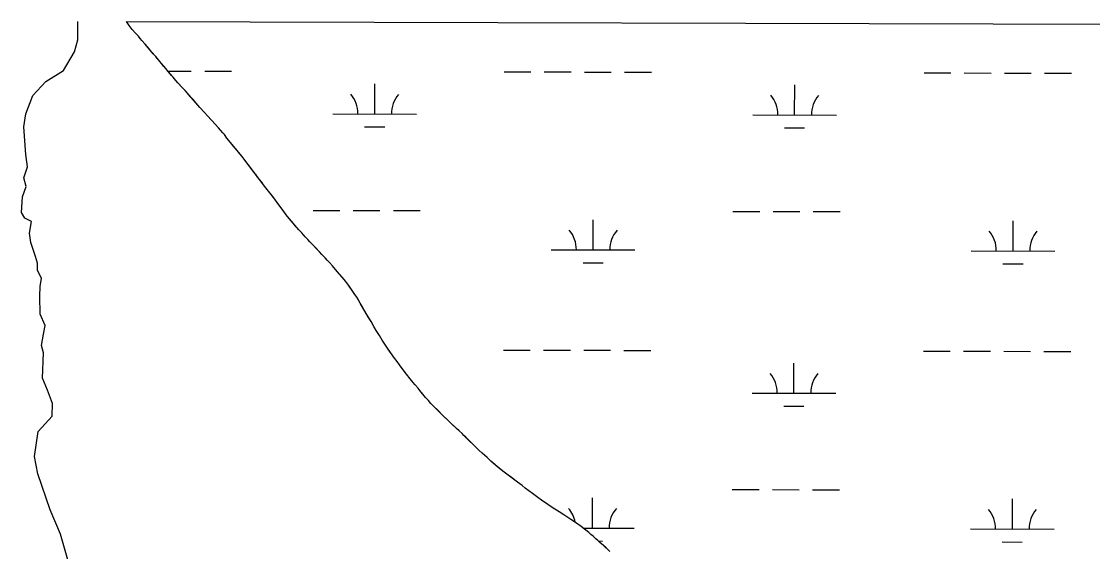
# Model space of a CAD drawing. Extents: x 3172297 to 3210190, y 958463 to 983887.
# Drawn here: x 3195901 to 3197182, y 981428 to 982062 of the extents above; entities that cross this region are included whole.
import ezdxf

# ---------------------------------------------------------------- set-up
doc = ezdxf.new("R2010")
doc.units = 0
for name, color, linetype in [('V-RIVR-EDGE', 7, 'Continuous'), ('V-SITE-VEGE', 7, 'Continuous'), ('V-WETL-SWMP', 7, 'Continuous')]:
    doc.layers.add(name, color=color, linetype=linetype)

msp = doc.modelspace()

# ---------------------------------------------------------------- linework, layer by layer
at = {"layer": 'V-RIVR-EDGE'}
msp.add_lwpolyline([(3195960.1, 981406.5), (3195948.3, 981448.6), (3195935.9, 981477.5), (3195921.1, 981520.5), (3195917.2, 981541.2), (3195921.5, 981571.4), (3195938.3, 981589.6), (3195938.7, 981604.8), (3195932.6, 981620.7), (3195926.8, 981635), (3195927.8, 981665.5), (3195925.4, 981674), (3195927.9, 981687.7), (3195930, 981698), (3195924, 981711.5), (3195923.4, 981733.1), (3195923.8, 981744.7), (3195925.6, 981754.7), (3195920.8, 981763.6), (3195920.8, 981772.7), (3195918.4, 981780.6), (3195912.6, 981797.1), (3195911.1, 981808.3), (3195913.6, 981822.3), (3195905.4, 981826.3), (3195901.5, 981833.3), (3195902.7, 981851.9), (3195907, 981864.1), (3195904.3, 981874.8), (3195908.9, 981887.8), (3195906.8, 981902.5), (3195904.4, 981935.4), (3195906.9, 981951.2), (3195915.2, 981973.1), (3195930.8, 981989.8), (3195951.8, 982002.9), (3195965, 982025.4), (3195969, 982039.7), (3195969, 982060.1), (3195968.7, 982061.7)], dxfattribs=at)
at = {"layer": 'V-SITE-VEGE'}
for p, q in [((3196030.1, 982056.9), (3196027, 982061.5)), ((3196027, 982061.5), (3197796.6, 982057.1)), ((3196033.9, 982052), (3196030.1, 982056.9)), ((3196037.9, 982047.6), (3196033.9, 982052)), ((3196041.5, 982043.9), (3196037.9, 982047.6)), ((3196043.4, 982041.3), (3196041.5, 982043.9)), ((3196045.5, 982038.9), (3196043.4, 982041.3)), ((3196049.3, 982034.5), (3196045.5, 982038.9)), ((3196056.9, 982025.4), (3196049.3, 982034.5)), ((3196061.9, 982019.8), (3196056.9, 982025.4)), ((3196066.8, 982013.7), (3196061.9, 982019.8)), ((3196069, 982011.4), (3196066.8, 982013.7)), ((3196073.9, 982005.3), (3196069, 982011.4)), ((3196077, 982001.8), (3196073.9, 982005.3)), ((3196082.7, 981994.8), (3196077, 982001.8)), ((3196086, 981991), (3196082.7, 981994.8)), ((3196088.2, 981988.4), (3196086, 981991)), ((3196099.7, 981976.1), (3196088.2, 981988.4)), ((3196114.7, 981958.8), (3196099.7, 981976.1)), ((3196120.1, 981952.9), (3196114.7, 981958.8)), ((3196123.7, 981948.7), (3196120.1, 981952.9)), ((3196133.6, 981938.4), (3196123.7, 981948.7)), ((3196139.3, 981931.6), (3196133.6, 981938.4)), ((3196142.1, 981928.6), (3196139.3, 981931.6)), ((3196144, 981926.3), (3196142.1, 981928.6)), ((3196147.1, 981922.1), (3196144, 981926.3)), ((3196151.4, 981916.7), (3196147.1, 981922.1)), ((3196162.9, 981903), (3196151.4, 981916.7)), ((3196165.3, 981900), (3196162.9, 981903)), ((3196169.8, 981894.2), (3196165.3, 981900)), ((3196177.1, 981884.2), (3196169.8, 981894.2)), ((3196186, 981872.8), (3196177.1, 981884.2)), ((3196190.7, 981866.2), (3196186, 981872.8)), ((3196193.6, 981862.5), (3196190.7, 981866.2)), ((3196196.7, 981858.7), (3196193.6, 981862.5)), ((3196204.2, 981848.9), (3196196.7, 981858.7)), ((3196207.8, 981844), (3196204.2, 981848.9)), ((3196214.4, 981835.4), (3196207.8, 981844)), ((3196218, 981830.2), (3196214.4, 981835.4)), ((3196221.6, 981825.8), (3196218, 981830.2)), ((3196232.9, 981812.4), (3196221.6, 981825.8)), ((3196236.5, 981808.9), (3196232.9, 981812.4)), ((3196240.7, 981804), (3196236.5, 981808.9)), ((3196246.2, 981798.2), (3196240.7, 981804)), ((3196257.8, 981786.3), (3196246.2, 981798.2)), ((3196260.6, 981783), (3196257.8, 981786.3)), ((3196264.6, 981778.8), (3196260.6, 981783)), ((3196266.8, 981776.2), (3196264.6, 981778.8)), ((3196269.6, 981773.4), (3196266.8, 981776.2)), ((3196273.4, 981769.2), (3196269.6, 981773.4)), ((3196279.3, 981762.2), (3196273.4, 981769.2)), ((3196281.7, 981759.6), (3196279.3, 981762.2)), ((3196287.1, 981753.1), (3196281.7, 981759.6)), ((3196291.6, 981747.5), (3196287.1, 981753.1)), ((3196299.2, 981736.2), (3196291.6, 981747.5)), ((3196302.5, 981731.8), (3196299.2, 981736.2)), ((3196306.4, 981724.8), (3196302.5, 981731.8)), ((3196313.5, 981712.3), (3196306.4, 981724.8)), ((3196319.4, 981702.7), (3196313.5, 981712.3)), ((3196322.5, 981696.9), (3196319.4, 981702.7)), ((3196325.6, 981692.2), (3196322.5, 981696.9)), ((3196329.4, 981686.1), (3196325.6, 981692.2)), ((3196332.7, 981680.5), (3196329.4, 981686.1)), ((3196335.8, 981675.8), (3196332.7, 981680.5)), ((3196338.9, 981670.9), (3196335.8, 981675.8)), ((3196344.6, 981662.9), (3196338.9, 981670.9)), ((3196346.3, 981660.4), (3196344.6, 981662.9)), ((3196350.5, 981654.8), (3196346.3, 981660.4)), ((3196353.4, 981650.8), (3196350.5, 981654.8)), ((3196355.5, 981648.2), (3196353.4, 981650.8)), ((3196361.7, 981639.8), (3196355.5, 981648.2)), ((3196365.9, 981634.2), (3196361.7, 981639.8)), ((3196369.2, 981630.2), (3196365.9, 981634.2)), ((3196372.1, 981627.1), (3196369.2, 981630.2)), ((3196375.6, 981622.9), (3196372.1, 981627.1)), ((3196377.5, 981620.4), (3196375.6, 981622.9)), ((3196384.4, 981611.9), (3196377.5, 981620.4)), ((3196388, 981608.2), (3196384.4, 981611.9)), ((3196390.8, 981604.9), (3196388, 981608.2)), ((3196393.6, 981601.9), (3196390.8, 981604.9)), ((3196404.5, 981591.2), (3196393.6, 981601.9)), ((3196421.3, 981575), (3196404.5, 981591.2)), ((3196424.6, 981572.2), (3196421.3, 981575)), ((3196428.2, 981569), (3196424.6, 981572.2)), ((3196430.3, 981566.6), (3196428.2, 981569)), ((3196448, 981549.1), (3196430.3, 981566.6)), ((3196452.1, 981545.4), (3196448, 981549.1)), ((3196455.1, 981542.8), (3196452.1, 981545.4)), ((3196458, 981540), (3196455.1, 981542.8)), ((3196462.5, 981535.8), (3196458, 981540)), ((3196474.8, 981525.5), (3196462.5, 981535.8)), ((3196478.3, 981522.8), (3196474.8, 981525.5)), ((3196483.3, 981519), (3196478.3, 981522.8)), ((3196491.3, 981513.2), (3196483.3, 981519)), ((3196494.4, 981510.6), (3196491.3, 981513.2)), ((3196499.8, 981506.7), (3196494.4, 981510.6)), ((3196503.6, 981503.6), (3196499.8, 981506.7)), ((3196512.1, 981497.1), (3196503.6, 981503.6)), ((3196518.7, 981492.5), (3196512.1, 981497.1)), ((3196523.2, 981489), (3196518.7, 981492.5)), ((3196530.7, 981484.1), (3196523.2, 981489)), ((3196535.9, 981480.3), (3196530.7, 981484.1)), ((3196544.2, 981475), (3196535.9, 981480.3)), ((3196549.8, 981471.5), (3196544.2, 981475)), ((3196558.1, 981466.1), (3196549.8, 981471.5)), ((3196563.8, 981462.6), (3196558.1, 981466.1)), ((3196570.6, 981457.5), (3196563.8, 981462.6)), ((3196579.6, 981450.3), (3196570.6, 981457.5)), ((3196582, 981448), (3196579.6, 981450.3)), ((3196584.6, 981446.1), (3196582, 981448)), ((3196587.9, 981443.1), (3196584.6, 981446.1)), ((3196590.5, 981441), (3196587.9, 981443.1)), ((3196592.8, 981438.4), (3196590.5, 981441)), ((3196597.3, 981434.9), (3196592.8, 981438.4)), ((3196604.7, 981427.6), (3196597.3, 981434.9))]:
    msp.add_line(p, q, dxfattribs=at)
at = {"layer": 'V-WETL-SWMP'}
for p, q in [((3196027, 982061.5), (3197796.6, 982057.1)), ((3196030.1, 982056.9), (3196027, 982061.5)), ((3196033.9, 982052), (3196030.1, 982056.9)), ((3196037.9, 982047.6), (3196033.9, 982052)), ((3196041.5, 982043.9), (3196037.9, 982047.6)), ((3196043.4, 982041.3), (3196041.5, 982043.9)), ((3196045.5, 982038.9), (3196043.4, 982041.3)), ((3196049.3, 982034.5), (3196045.5, 982038.9)), ((3196054, 982028.9), (3196049.3, 982034.5)), ((3196056.9, 982025.4), (3196054, 982028.9)), ((3196059, 982023), (3196056.9, 982025.4)), ((3196061.9, 982019.8), (3196059, 982023)), ((3196063.8, 982017.4), (3196061.9, 982019.8)), ((3196066.8, 982013.7), (3196063.8, 982017.4)), ((3196069, 982011.4), (3196066.8, 982013.7)), ((3196071.8, 982007.8), (3196069, 982011.4)), ((3196073.9, 982005.3), (3196071.8, 982007.8)), ((3196077, 982001.8), (3196073.9, 982005.3)), ((3196076.5, 982002.3), (3196104.5, 982002.3)), ((3196080.8, 981997.1), (3196077, 982001.8)), ((3196120.5, 982002.2), (3196152.5, 982002.2)), ((3196478.4, 982001.4), (3196510.4, 982001.3)), ((3196526.4, 982001.2), (3196558.4, 982001.2)), ((3196574.4, 982001.1), (3196606.4, 982001)), ((3196082.7, 981994.8), (3196080.8, 981997.1)), ((3196086, 981991), (3196082.7, 981994.8)), ((3196088.2, 981988.4), (3196086, 981991)), ((3196093.1, 981983.1), (3196088.2, 981988.4)), ((3196622.4, 982001), (3196654.4, 982000.9)), ((3196980.3, 982000.1), (3197012.3, 982000)), ((3197028.3, 982000), (3197060.3, 981999.9)), ((3197076.3, 981999.9), (3197108.3, 981999.8)), ((3197124.3, 981999.8), (3197156.3, 981999.7)), ((3196097.4, 981978.6), (3196093.1, 981983.1)), ((3196099.7, 981976.1), (3196097.4, 981978.6)), ((3196103.3, 981971.8), (3196099.7, 981976.1)), ((3196323.7, 981951), (3196323.7, 981987)), ((3196825.6, 981949.8), (3196825.7, 981985.8)), ((3196106.6, 981968.1), (3196103.3, 981971.8)), ((3196112.3, 981961.6), (3196106.6, 981968.1)), ((3196114.7, 981958.8), (3196112.3, 981961.6)), ((3196120.1, 981952.9), (3196114.7, 981958.8)), ((3196123.7, 981948.7), (3196120.1, 981952.9)), ((3196273.7, 981951.1), (3196373.7, 981950.9)), ((3196775.6, 981949.9), (3196875.6, 981949.6)), ((3196128.6, 981943.6), (3196123.7, 981948.7)), ((3196133.6, 981938.4), (3196128.6, 981943.6)), ((3196136.9, 981934.5), (3196133.6, 981938.4)), ((3196139.3, 981931.6), (3196136.9, 981934.5)), ((3196142.1, 981928.6), (3196139.3, 981931.6)), ((3196144, 981926.3), (3196142.1, 981928.6)), ((3196147.1, 981922.1), (3196144, 981926.3)), ((3196311.6, 981935.6), (3196335.6, 981935.5)), ((3196813.5, 981934.3), (3196837.5, 981934.3)), ((3196151.4, 981916.7), (3196147.1, 981922.1)), ((3196153.4, 981914.3), (3196151.4, 981916.7)), ((3196155.5, 981911.8), (3196153.4, 981914.3)), ((3196158.1, 981908.7), (3196155.5, 981911.8)), ((3196160.5, 981905.8), (3196158.1, 981908.7)), ((3196162.9, 981903), (3196160.5, 981905.8)), ((3196165.3, 981900), (3196162.9, 981903)), ((3196167.6, 981897), (3196165.3, 981900)), ((3196169.8, 981894.2), (3196167.6, 981897)), ((3196172.3, 981890.7), (3196169.8, 981894.2)), ((3196175.1, 981886.9), (3196172.3, 981890.7)), ((3196177.1, 981884.2), (3196175.1, 981886.9)), ((3196179.3, 981881.5), (3196177.1, 981884.2)), ((3196181.9, 981878.2), (3196179.3, 981881.5)), ((3196184.1, 981875.1), (3196181.9, 981878.2)), ((3196186, 981872.8), (3196184.1, 981875.1)), ((3196188.6, 981869.3), (3196186, 981872.8)), ((3196190.7, 981866.2), (3196188.6, 981869.3)), ((3196193.6, 981862.5), (3196190.7, 981866.2)), ((3196196.7, 981858.7), (3196193.6, 981862.5)), ((3196200.2, 981854.1), (3196196.7, 981858.7)), ((3196204.2, 981848.9), (3196200.2, 981854.1)), ((3196207.8, 981844), (3196204.2, 981848.9)), ((3196210.6, 981840.3), (3196207.8, 981844)), ((3196214.4, 981835.4), (3196210.6, 981840.3)), ((3196218, 981830.2), (3196214.4, 981835.4)), ((3196250, 981835.7), (3196282, 981835.7)), ((3196298, 981835.6), (3196330, 981835.5)), ((3196346, 981835.5), (3196378, 981835.4)), ((3196221.6, 981825.8), (3196218, 981830.2)), ((3196224.9, 981821.8), (3196221.6, 981825.8)), ((3196584.7, 981788.5), (3196584.8, 981824.5)), ((3196751.9, 981834.5), (3196783.9, 981834.4)), ((3196799.9, 981834.4), (3196831.9, 981834.3)), ((3196847.9, 981834.3), (3196879.9, 981834.2)), ((3197086.6, 981787.2), (3197086.7, 981823.2)), ((3196228.7, 981817.3), (3196224.9, 981821.8)), ((3196232.9, 981812.4), (3196228.7, 981817.3)), ((3196236.5, 981808.9), (3196232.9, 981812.4)), ((3196240.7, 981804), (3196236.5, 981808.9)), ((3196243.8, 981800.8), (3196240.7, 981804)), ((3196246.2, 981798.2), (3196243.8, 981800.8)), ((3196250.2, 981794), (3196246.2, 981798.2)), ((3196253.3, 981790.9), (3196250.2, 981794)), ((3196257.8, 981786.3), (3196253.3, 981790.9)), ((3196260.6, 981783), (3196257.8, 981786.3)), ((3196534.7, 981788.6), (3196634.7, 981788.4)), ((3197036.6, 981787.4), (3197136.6, 981787.1)), ((3196264.6, 981778.8), (3196260.6, 981783)), ((3196266.8, 981776.2), (3196264.6, 981778.8)), ((3196269.6, 981773.4), (3196266.8, 981776.2)), ((3196273.4, 981769.2), (3196269.6, 981773.4)), ((3196572.7, 981773.1), (3196596.7, 981773)), ((3197074.6, 981771.8), (3197098.6, 981771.8)), ((3196276.9, 981765), (3196273.4, 981769.2)), ((3196279.3, 981762.2), (3196276.9, 981765)), ((3196281.7, 981759.6), (3196279.3, 981762.2)), ((3196285, 981755.6), (3196281.7, 981759.6)), ((3196287.1, 981753.1), (3196285, 981755.6)), ((3196291.6, 981747.5), (3196287.1, 981753.1)), ((3196293.5, 981744.7), (3196291.6, 981747.5)), ((3196295.9, 981741.1), (3196293.5, 981744.7)), ((3196299.2, 981736.2), (3196295.9, 981741.1)), ((3196302.5, 981731.8), (3196299.2, 981736.2)), ((3196304.2, 981728.7), (3196302.5, 981731.8)), ((3196306.4, 981724.8), (3196304.2, 981728.7)), ((3196308.3, 981721.5), (3196306.4, 981724.8)), ((3196310.6, 981717.3), (3196308.3, 981721.5)), ((3196313.5, 981712.3), (3196310.6, 981717.3)), ((3196316.3, 981707.7), (3196313.5, 981712.3)), ((3196319.4, 981702.7), (3196316.3, 981707.7)), ((3196322.5, 981696.9), (3196319.4, 981702.7)), ((3196325.6, 981692.2), (3196322.5, 981696.9)), ((3196329.4, 981686.1), (3196325.6, 981692.2)), ((3196332.7, 981680.5), (3196329.4, 981686.1)), ((3196335.8, 981675.8), (3196332.7, 981680.5)), ((3196338.9, 981670.9), (3196335.8, 981675.8)), ((3196342.2, 981666.2), (3196338.9, 981670.9)), ((3196477.6, 981668.7), (3196509.6, 981668.6)), ((3196525.6, 981668.6), (3196557.6, 981668.5)), ((3196573.6, 981668.4), (3196605.6, 981668.4)), ((3196621.6, 981668.3), (3196653.6, 981668.2)), ((3196344.6, 981662.9), (3196342.2, 981666.2)), ((3196346.3, 981660.4), (3196344.6, 981662.9)), ((3196350.5, 981654.8), (3196346.3, 981660.4)), ((3196979.5, 981667.4), (3197011.5, 981667.4)), ((3197027.5, 981667.3), (3197059.5, 981667.2)), ((3197075.5, 981667.2), (3197107.5, 981667.1)), ((3197123.5, 981667.1), (3197155.5, 981667)), ((3196353.4, 981650.8), (3196350.5, 981654.8)), ((3196355.5, 981648.2), (3196353.4, 981650.8)), ((3196359.3, 981643.1), (3196355.5, 981648.2)), ((3196361.7, 981639.8), (3196359.3, 981643.1)), ((3196824.7, 981617.1), (3196824.8, 981653.1)), ((3196365.9, 981634.2), (3196361.7, 981639.8)), ((3196369.2, 981630.2), (3196365.9, 981634.2)), ((3196372.1, 981627.1), (3196369.2, 981630.2)), ((3196375.6, 981622.9), (3196372.1, 981627.1)), ((3196377.5, 981620.4), (3196375.6, 981622.9)), ((3196381.1, 981615.9), (3196377.5, 981620.4)), ((3196774.7, 981617.2), (3196874.7, 981617)), ((3196384.4, 981611.9), (3196381.1, 981615.9)), ((3196388, 981608.2), (3196384.4, 981611.9)), ((3196390.8, 981604.9), (3196388, 981608.2)), ((3196393.6, 981601.9), (3196390.8, 981604.9)), ((3196399.8, 981595.8), (3196393.6, 981601.9)), ((3196404.5, 981591.2), (3196399.8, 981595.8)), ((3196812.7, 981601.7), (3196836.7, 981601.6)), ((3196411.4, 981584.6), (3196404.5, 981591.2)), ((3196415.6, 981580.4), (3196411.4, 981584.6)), ((3196421.3, 981575), (3196415.6, 981580.4)), ((3196424.6, 981572.2), (3196421.3, 981575)), ((3196428.2, 981569), (3196424.6, 981572.2)), ((3196430.3, 981566.6), (3196428.2, 981569)), ((3196432.7, 981564.3), (3196430.3, 981566.6)), ((3196436.4, 981560.6), (3196432.7, 981564.3)), ((3196439.3, 981557.8), (3196436.4, 981560.6)), ((3196441.7, 981555.4), (3196439.3, 981557.8)), ((3196445.4, 981551.7), (3196441.7, 981555.4)), ((3196448, 981549.1), (3196445.4, 981551.7)), ((3196452.1, 981545.4), (3196448, 981549.1)), ((3196455.1, 981542.8), (3196452.1, 981545.4)), ((3196458, 981540), (3196455.1, 981542.8)), ((3196462.5, 981535.8), (3196458, 981540)), ((3196465.8, 981533), (3196462.5, 981535.8)), ((3196471.4, 981528.3), (3196465.8, 981533)), ((3196474.8, 981525.5), (3196471.4, 981528.3)), ((3196478.3, 981522.8), (3196474.8, 981525.5)), ((3196483.3, 981519), (3196478.3, 981522.8)), ((3196486.6, 981516.7), (3196483.3, 981519)), ((3196491.3, 981513.2), (3196486.6, 981516.7)), ((3196494.4, 981510.6), (3196491.3, 981513.2)), ((3196499.8, 981506.7), (3196494.4, 981510.6)), ((3196503.6, 981503.6), (3196499.8, 981506.7)), ((3196512.1, 981497.1), (3196503.6, 981503.6)), ((3196751.1, 981501.8), (3196783.1, 981501.7)), ((3196518.7, 981492.5), (3196512.1, 981497.1)), ((3196523.2, 981489), (3196518.7, 981492.5)), ((3196530.7, 981484.1), (3196523.2, 981489)), ((3196583.9, 981455.8), (3196584, 981491.8)), ((3196799.1, 981501.7), (3196831.1, 981501.6)), ((3196847.1, 981501.6), (3196879.1, 981501.5)), ((3197085.8, 981454.6), (3197085.9, 981490.6)), ((3196535.9, 981480.3), (3196530.7, 981484.1)), ((3196544.2, 981475), (3196535.9, 981480.3)), ((3196549.8, 981471.5), (3196544.2, 981475)), ((3196558.1, 981466.1), (3196549.8, 981471.5)), ((3196563.8, 981462.6), (3196558.1, 981466.1)), ((3196570.6, 981457.5), (3196563.8, 981462.6)), ((3196574.6, 981454.3), (3196570.6, 981457.5)), ((3196572.7, 981455.8), (3196633.9, 981455.7)), ((3196579.6, 981450.3), (3196574.6, 981454.3)), ((3197035.8, 981454.7), (3197135.8, 981454.4)), ((3196582, 981448), (3196579.6, 981450.3)), ((3196584.6, 981446.1), (3196582, 981448)), ((3196587.9, 981443.1), (3196584.6, 981446.1)), ((3196590.5, 981441), (3196587.9, 981443.1)), ((3196592.8, 981438.4), (3196590.5, 981441)), ((3196591, 981440.4), (3196595.8, 981440.3)), ((3196597.3, 981434.9), (3196592.8, 981438.4)), ((3197073.7, 981439.2), (3197097.7, 981439.1)), ((3196600.2, 981432.1), (3196597.3, 981434.9)), ((3196604.7, 981427.6), (3196600.2, 981432.1))]:
    msp.add_line(p, q, dxfattribs=at)
for centre, start, end in [((3196268.4, 981951.6), 359.0865, 40.6302), ((3196378.9, 981951.3), 139.0865, 180.6302), ((3196770.3, 981950.4), 359.0865, 40.6302), ((3196880.8, 981950.1), 139.0865, 180.6302), ((3196529.5, 981789.1), 359.0865, 40.6302), ((3196639.9, 981788.8), 139.0865, 180.6302), ((3197031.4, 981787.9), 359.0865, 40.6302), ((3197141.8, 981787.6), 139.0865, 180.6302), ((3196769.5, 981617.7), 359.0865, 40.6302), ((3196880, 981617.4), 139.0865, 180.6302), ((3196528.6, 981456.4), 10.6957, 40.6302), ((3196639.1, 981456.1), 139.0865, 180.6302), ((3197030.5, 981455.2), 359.0865, 40.6302), ((3197141, 981454.9), 139.0865, 180.6302)]:
    msp.add_arc(centre, 35.2, start, end, dxfattribs=at)

doc.saveas('drawing.dxf')
